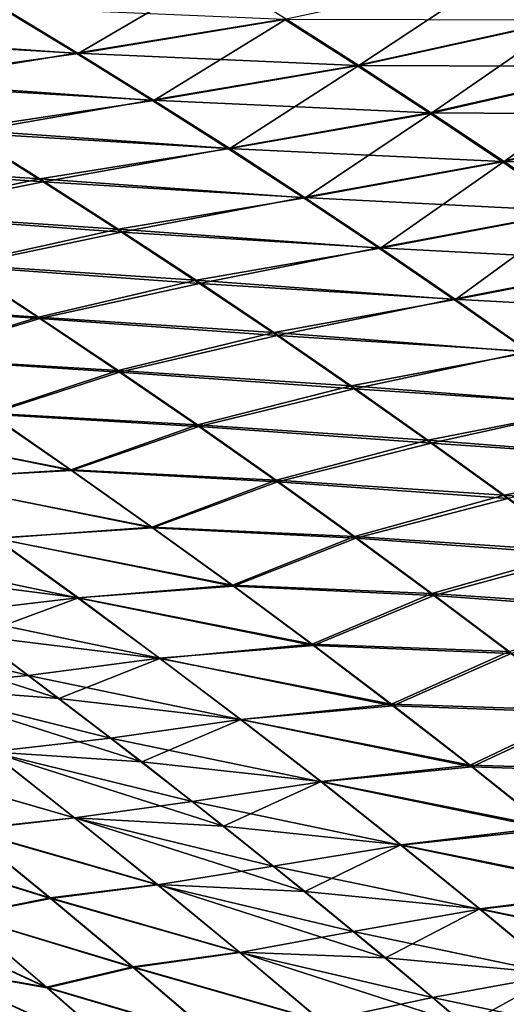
# Model space of a CAD drawing. Header units: metres. Extents: x -24 to 72, y -247 to 22.
# Tile 524 of 573: x 17.69 to 18.97, y 15.08 to 17.68. Entities that reach past the tile are written whole.
import ezdxf

# ---------------------------------------------------------------- set-up
doc = ezdxf.new("R2010")
doc.units = ezdxf.units.M
doc.layers.add('solid_509589_MEDIA_SW0001', color=7, linetype='CONTINUOUS')

msp = doc.modelspace()

# ---------------------------------------------------------------- linework, layer by layer
at = {"layer": 'solid_509589_MEDIA_SW0001'}
for points in [[(19.51202, 17.947701, 95.44178), (18.949551, 17.798016, 95.800819), (19.132631, 17.677061, 95.985863)], [(18.200626, 17.797436, 96.003975), (17.641727, 17.709845, 96.409584), (17.842617, 17.588226, 96.575516)], [(18.392574, 17.678082, 96.179077), (18.200626, 17.797436, 96.003975), (17.842617, 17.588226, 96.575516)], [(18.949551, 17.798016, 95.800819), (18.392574, 17.678082, 96.179077), (18.584436, 17.555731, 96.355057)], [(19.132631, 17.677061, 95.985863), (18.949551, 17.798016, 95.800819), (18.584436, 17.555731, 96.355057)], [(17.115707, 17.639097, 96.850243), (17.842617, 17.588226, 96.575516), (17.641727, 17.709845, 96.409584)], [(17.637114, 17.709927, 72.591446), (17.837622, 17.588448, 72.425713), (17.126585, 17.63051, 72.140312)], [(18.386839, 17.6782, 72.821617), (17.837622, 17.588448, 72.425713), (17.637114, 17.709927, 72.591446)], [(18.386839, 17.6782, 72.821617), (18.578413, 17.556005, 72.645851), (17.837622, 17.588448, 72.425713)], [(18.392574, 17.678082, 96.179077), (17.842617, 17.588226, 96.575516), (18.043135, 17.463749, 96.742447)], [(18.584436, 17.555731, 96.355057), (18.392574, 17.678082, 96.179077), (18.043135, 17.463749, 96.742447)], [(19.125877, 17.677183, 73.014542), (18.578413, 17.556005, 72.645851), (18.386839, 17.6782, 72.821617)], [(19.125877, 17.677183, 73.014542), (19.308931, 17.553278, 72.82914), (18.578413, 17.556005, 72.645851)], [(19.132631, 17.677061, 95.985863), (18.584436, 17.555731, 96.355057), (18.776117, 17.430403, 96.531746)], [(19.315817, 17.553011, 96.171478), (19.132631, 17.677061, 95.985863), (18.776117, 17.430403, 96.531746)], [(17.115707, 17.639097, 96.850243), (17.324995, 17.514353, 97.006943), (17.842617, 17.588226, 96.575516)], [(17.837622, 17.588448, 72.425713), (17.335268, 17.50585, 71.983879), (17.126585, 17.63051, 72.140312)], [(17.324995, 17.514353, 97.006943), (18.043135, 17.463749, 96.742447), (17.842617, 17.588226, 96.575516)], [(17.837622, 17.588448, 72.425713), (18.037834, 17.464136, 72.25898), (17.335268, 17.50585, 71.983879)], [(18.578413, 17.556005, 72.645851), (18.037834, 17.464136, 72.25898), (17.837622, 17.588448, 72.425713)], [(18.578413, 17.556005, 72.645851), (18.769926, 17.43083, 72.469353), (18.037834, 17.464136, 72.25898)], [(18.584436, 17.555731, 96.355057), (18.043135, 17.463749, 96.742447), (18.243185, 17.33643, 96.91024)], [(18.776117, 17.430403, 96.531746), (18.584436, 17.555731, 96.355057), (18.243185, 17.33643, 96.91024)], [(19.308931, 17.553278, 72.82914), (18.769926, 17.43083, 72.469353), (18.578413, 17.556005, 72.645851)], [(19.308931, 17.553278, 72.82914), (19.492138, 17.426289, 72.643288), (18.769926, 17.43083, 72.469353)], [(19.315817, 17.553011, 96.171478), (18.776117, 17.430403, 96.531746), (18.967508, 17.302118, 96.709)], [(19.499002, 17.425884, 96.357513), (19.315817, 17.553011, 96.171478), (18.967508, 17.302118, 96.709)], [(17.324995, 17.514353, 97.006943), (17.533623, 17.386911, 97.164764), (18.043135, 17.463749, 96.742447)], [(18.037834, 17.464136, 72.25898), (17.543343, 17.378515, 71.826317), (17.335268, 17.50585, 71.983879)], [(17.533623, 17.386911, 97.164764), (18.243185, 17.33643, 96.91024), (18.043135, 17.463749, 96.742447)], [(18.037834, 17.464136, 72.25898), (18.23768, 17.336977, 72.09137), (17.543343, 17.378515, 71.826317)], [(18.769926, 17.43083, 72.469353), (18.23768, 17.336977, 72.09137), (18.037834, 17.464136, 72.25898)], [(18.769926, 17.43083, 72.469353), (18.961288, 17.302685, 72.292259), (18.23768, 17.336977, 72.09137)], [(18.776117, 17.430403, 96.531746), (18.243185, 17.33643, 96.91024), (18.442661, 17.206285, 97.078735)], [(18.967508, 17.302118, 96.709), (18.776117, 17.430403, 96.531746), (18.442661, 17.206285, 97.078735)], [(19.492138, 17.426289, 72.643288), (18.961288, 17.302685, 72.292259), (18.769926, 17.43083, 72.469353)], [(19.492138, 17.426289, 72.643288), (19.675396, 17.296225, 72.457138), (18.961288, 17.302685, 72.292259)], [(19.499002, 17.425884, 96.357513), (18.967508, 17.302118, 96.709), (19.15851, 17.170893, 96.886665)], [(17.099253, 17.300005, 97.645126), (17.741488, 17.25679, 97.323555), (17.533623, 17.386911, 97.164764)], [(17.543343, 17.378515, 71.826317), (17.750744, 17.248497, 71.667755), (17.103254, 17.295626, 71.351898)], [(17.533623, 17.386911, 97.164764), (17.741488, 17.25679, 97.323555), (18.243185, 17.33643, 96.91024)], [(18.23768, 17.336977, 72.09137), (17.750744, 17.248497, 71.667755), (17.543343, 17.378515, 71.826317)], [(17.741488, 17.25679, 97.323555), (18.442661, 17.206285, 97.078735), (18.243185, 17.33643, 96.91024)], [(18.23768, 17.336977, 72.09137), (18.437082, 17.20698, 71.923004), (17.750744, 17.248497, 71.667755)], [(18.961288, 17.302685, 72.292259), (18.437082, 17.20698, 71.923004), (18.23768, 17.336977, 72.09137)], [(18.961288, 17.302685, 72.292259), (19.152411, 17.171581, 72.114708), (18.437082, 17.20698, 71.923004)], [(18.967508, 17.302118, 96.709), (18.442661, 17.206285, 97.078735), (18.641464, 17.073334, 97.24778)], [(19.15851, 17.170893, 96.886665), (18.967508, 17.302118, 96.709), (18.641464, 17.073334, 97.24778)], [(19.675396, 17.296225, 72.457138), (19.152411, 17.171581, 72.114708), (18.961288, 17.302685, 72.292259)], [(17.099253, 17.300005, 97.645126), (17.313499, 17.166229, 97.794739), (17.741488, 17.25679, 97.323555)], [(17.750744, 17.248497, 71.667755), (17.317141, 17.161991, 71.202423), (17.103254, 17.295626, 71.351898)], [(17.313499, 17.166229, 97.794739), (17.948492, 17.124001, 97.483177), (17.741488, 17.25679, 97.323555)], [(17.750744, 17.248497, 71.667755), (17.957396, 17.115801, 71.508331), (17.317141, 17.161991, 71.202423)], [(17.741488, 17.25679, 97.323555), (17.948492, 17.124001, 97.483177), (18.442661, 17.206285, 97.078735)], [(18.437082, 17.20698, 71.923004), (17.957396, 17.115801, 71.508331), (17.750744, 17.248497, 71.667755)], [(17.948492, 17.124001, 97.483177), (18.641464, 17.073334, 97.24778), (18.442661, 17.206285, 97.078735)], [(18.437082, 17.20698, 71.923004), (18.635952, 17.07415, 71.754036), (17.957396, 17.115801, 71.508331)], [(19.152411, 17.171581, 72.114708), (18.635952, 17.07415, 71.754036), (18.437082, 17.20698, 71.923004)], [(19.152411, 17.171581, 72.114708), (19.343204, 17.037525, 71.936836), (18.635952, 17.07415, 71.754036)], [(19.15851, 17.170893, 96.886665), (18.641464, 17.073334, 97.24778), (18.83952, 16.93759, 97.417252)], [(19.349047, 17.036747, 97.064598), (19.15851, 17.170893, 96.886665), (18.83952, 16.93759, 97.417252)], [(17.313499, 17.166229, 97.794739), (17.526579, 17.02998, 97.945251), (17.948492, 17.124001, 97.483177)], [(17.957396, 17.115801, 71.508331), (17.529976, 17.025867, 71.052002), (17.317141, 17.161991, 71.202423)], [(17.526579, 17.02998, 97.945251), (18.154533, 16.98856, 97.643478), (17.948492, 17.124001, 97.483177)], [(17.948492, 17.124001, 97.483177), (18.154533, 16.98856, 97.643478), (18.641464, 17.073334, 97.24778)], [(17.957396, 17.115801, 71.508331), (18.163219, 16.980433, 71.348175), (17.529976, 17.025867, 71.052002)], [(18.635952, 17.07415, 71.754036), (18.163219, 16.980433, 71.348175), (17.957396, 17.115801, 71.508331)], [(18.154533, 16.98856, 97.643478), (18.83952, 16.93759, 97.417252), (18.641464, 17.073334, 97.24778)], [(18.635952, 17.07415, 71.754036), (18.834208, 16.938496, 71.584587), (18.163219, 16.980433, 71.348175)], [(19.343204, 17.037525, 71.936836), (18.834208, 16.938496, 71.584587), (18.635952, 17.07415, 71.754036)], [(17.170988, 16.928612, 98.448441), (17.738409, 16.891272, 98.096535), (17.526579, 17.02998, 97.945251)], [(17.529976, 17.025867, 71.052002), (17.741688, 16.887255, 70.900749), (17.172152, 16.92638, 70.551552)], [(17.526579, 17.02998, 97.945251), (17.738409, 16.891272, 98.096535), (18.154533, 16.98856, 97.643478)], [(18.163219, 16.980433, 71.348175), (17.741688, 16.887255, 70.900749), (17.529976, 17.025867, 71.052002)], [(19.343204, 17.037525, 71.936836), (19.5336, 16.900501, 71.758728), (18.834208, 16.938496, 71.584587)], [(19.349047, 17.036747, 97.064598), (18.83952, 16.93759, 97.417252), (19.036768, 16.79907, 97.587006)], [(17.738409, 16.891272, 98.096535), (18.35955, 16.850481, 97.804329), (18.154533, 16.98856, 97.643478)], [(18.154533, 16.98856, 97.643478), (18.35955, 16.850481, 97.804329), (18.83952, 16.93759, 97.417252)], [(18.163219, 16.980433, 71.348175), (18.368141, 16.84239, 71.187408), (17.741688, 16.887255, 70.900749)], [(18.834208, 16.938496, 71.584587), (18.368141, 16.84239, 71.187408), (18.163219, 16.980433, 71.348175)], [(18.35955, 16.850481, 97.804329), (19.036768, 16.79907, 97.587006), (18.83952, 16.93759, 97.417252)], [(18.834208, 16.938496, 71.584587), (19.03179, 16.799999, 71.414757), (18.368141, 16.84239, 71.187408)], [(19.5336, 16.900501, 71.758728), (19.03179, 16.799999, 71.414757), (18.834208, 16.938496, 71.584587)], [(17.170988, 16.928612, 98.448441), (17.390133, 16.784077, 98.592697), (17.738409, 16.891272, 98.096535)], [(17.741688, 16.887255, 70.900749), (17.391249, 16.781929, 70.407219), (17.172152, 16.92638, 70.551552)], [(17.390133, 16.784077, 98.592697), (17.94894, 16.750113, 98.248444), (17.738409, 16.891272, 98.096535)], [(17.741688, 16.887255, 70.900749), (17.952219, 16.74614, 70.748787), (17.391249, 16.781929, 70.407219)], [(17.738409, 16.891272, 98.096535), (17.94894, 16.750113, 98.248444), (18.35955, 16.850481, 97.804329)], [(18.368141, 16.84239, 71.187408), (17.952219, 16.74614, 70.748787), (17.741688, 16.887255, 70.900749)], [(17.94894, 16.750113, 98.248444), (18.563486, 16.709778, 97.965607), (18.35955, 16.850481, 97.804329)], [(18.368141, 16.84239, 71.187408), (18.572115, 16.701653, 71.026131), (17.952219, 16.74614, 70.748787)], [(18.35955, 16.850481, 97.804329), (18.563486, 16.709778, 97.965607), (19.036768, 16.79907, 97.587006)], [(19.03179, 16.799999, 71.414757), (18.572115, 16.701653, 71.026131), (18.368141, 16.84239, 71.187408)], [(17.390133, 16.784077, 98.592697), (17.607677, 16.637239, 98.737656), (17.94894, 16.750113, 98.248444)], [(17.952219, 16.74614, 70.748787), (17.608873, 16.635098, 70.26207), (17.391249, 16.781929, 70.407219)], [(18.563486, 16.709778, 97.965607), (19.233147, 16.657793, 97.756927), (19.036768, 16.79907, 97.587006)], [(19.03179, 16.799999, 71.414757), (19.228643, 16.658636, 71.244629), (18.572115, 16.701653, 71.026131)], [(17.607677, 16.637239, 98.737656), (18.158123, 16.606516, 98.400879), (17.94894, 16.750113, 98.248444)], [(17.952219, 16.74614, 70.748787), (18.161541, 16.602495, 70.596191), (17.608873, 16.635098, 70.26207)], [(17.94894, 16.750113, 98.248444), (18.158123, 16.606516, 98.400879), (18.563486, 16.709778, 97.965607)], [(18.572115, 16.701653, 71.026131), (18.161541, 16.602495, 70.596191), (17.952219, 16.74614, 70.748787)], [(18.158123, 16.606516, 98.400879), (18.766285, 16.566465, 98.127174), (18.563486, 16.709778, 97.965607)], [(18.563486, 16.709778, 97.965607), (18.766285, 16.566465, 98.127174), (19.233147, 16.657793, 97.756927)], [(18.572115, 16.701653, 71.026131), (18.775097, 16.558193, 70.864418), (18.161541, 16.602495, 70.596191)], [(19.228643, 16.658636, 71.244629), (18.775097, 16.558193, 70.864418), (18.572115, 16.701653, 71.026131)], [(18.766285, 16.566465, 98.127174), (19.428593, 16.513769, 97.926895), (19.233147, 16.657793, 97.756927)], [(19.228643, 16.658636, 71.244629), (19.424719, 16.514385, 71.074295), (18.775097, 16.558193, 70.864418)], [(17.608873, 16.635098, 70.26207), (17.825003, 16.485853, 70.116196), (17.181416, 16.616003, 69.834618)], [(17.18528, 16.614372, 99.169121), (17.823572, 16.48811, 98.883194), (17.607677, 16.637239, 98.737656)], [(17.607677, 16.637239, 98.737656), (17.823572, 16.48811, 98.883194), (18.158123, 16.606516, 98.400879)], [(18.161541, 16.602495, 70.596191), (17.825003, 16.485853, 70.116196), (17.608873, 16.635098, 70.26207)], [(17.825003, 16.485853, 70.116196), (17.403038, 16.462933, 69.696732), (17.181416, 16.616003, 69.834618)], [(17.18528, 16.614372, 99.169121), (17.40657, 16.461433, 99.306572), (17.823572, 16.48811, 98.883194)], [(17.823572, 16.48811, 98.883194), (18.365904, 16.460491, 98.553696), (18.158123, 16.606516, 98.400879)], [(18.161541, 16.602495, 70.596191), (18.369617, 16.456293, 70.443062), (17.825003, 16.485853, 70.116196)], [(18.158123, 16.606516, 98.400879), (18.365904, 16.460491, 98.553696), (18.766285, 16.566465, 98.127174)], [(18.775097, 16.558193, 70.864418), (18.369617, 16.456293, 70.443062), (18.161541, 16.602495, 70.596191)], [(18.365904, 16.460491, 98.553696), (18.967888, 16.420549, 98.288925), (18.766285, 16.566465, 98.127174)], [(18.775097, 16.558193, 70.864418), (18.977043, 16.411987, 70.70237), (18.369617, 16.456293, 70.443062)], [(18.766285, 16.566465, 98.127174), (18.967888, 16.420549, 98.288925), (19.428593, 16.513769, 97.926895)], [(19.424719, 16.514385, 71.074295), (18.977043, 16.411987, 70.70237), (18.775097, 16.558193, 70.864418)], [(18.967888, 16.420549, 98.288925), (19.623079, 16.366972, 98.09684), (19.428593, 16.513769, 97.926895)], [(17.825003, 16.485853, 70.116196), (18.039614, 16.33416, 69.969704), (17.403038, 16.462933, 69.696732)], [(17.40657, 16.461433, 99.306572), (18.037775, 16.336687, 99.029205), (17.823572, 16.48811, 98.883194)], [(17.823572, 16.48811, 98.883194), (18.037775, 16.336687, 99.029205), (18.365904, 16.460491, 98.553696)], [(18.369617, 16.456293, 70.443062), (18.039614, 16.33416, 69.969704), (17.825003, 16.485853, 70.116196)], [(18.039614, 16.33416, 69.969704), (17.622913, 16.307587, 69.558105), (17.403038, 16.462933, 69.696732)], [(17.40657, 16.461433, 99.306572), (17.625937, 16.306379, 99.444603), (18.037775, 16.336687, 99.029205)], [(18.037775, 16.336687, 99.029205), (18.572245, 16.312033, 98.706802), (18.365904, 16.460491, 98.553696)], [(18.369617, 16.456293, 70.443062), (18.576414, 16.307508, 70.28949), (18.039614, 16.33416, 69.969704)], [(18.365904, 16.460491, 98.553696), (18.572245, 16.312033, 98.706802), (18.967888, 16.420549, 98.288925)], [(18.977043, 16.411987, 70.70237), (18.576414, 16.307508, 70.28949), (18.369617, 16.456293, 70.443062)], [(18.572245, 16.312033, 98.706802), (19.168287, 16.271997, 98.450798), (18.967888, 16.420549, 98.288925)], [(18.967888, 16.420549, 98.288925), (19.168287, 16.271997, 98.450798), (19.623079, 16.366972, 98.09684)], [(18.977043, 16.411987, 70.70237), (19.177908, 16.263023, 70.540077), (18.576414, 16.307508, 70.28949)], [(18.039614, 16.33416, 69.969704), (18.252672, 16.18, 69.822685), (17.622913, 16.307587, 69.558105)], [(17.625937, 16.306379, 99.444603), (18.250288, 16.182928, 99.175613), (18.037775, 16.336687, 99.029205)], [(18.037775, 16.336687, 99.029205), (18.250288, 16.182928, 99.175613), (18.572245, 16.312033, 98.706802)], [(18.576414, 16.307508, 70.28949), (18.252672, 16.18, 69.822685), (18.039614, 16.33416, 69.969704)], [(18.250288, 16.182928, 99.175613), (18.777157, 16.161087, 98.860153), (18.572245, 16.312033, 98.706802)], [(18.572245, 16.312033, 98.706802), (18.777157, 16.161087, 98.860153), (19.168287, 16.271997, 98.450798)], [(17.622913, 16.307587, 69.558105), (17.841013, 16.149952, 69.418846), (17.269146, 16.269962, 69.106735)], [(17.349215, 16.212778, 99.941643), (17.843397, 16.149157, 99.583176), (17.625937, 16.306379, 99.444603)], [(18.252672, 16.18, 69.822685), (17.841013, 16.149952, 69.418846), (17.622913, 16.307587, 69.558105)], [(17.625937, 16.306379, 99.444603), (17.843397, 16.149157, 99.583176), (18.250288, 16.182928, 99.175613)], [(18.576414, 16.307508, 70.28949), (18.781891, 16.156132, 70.135582), (18.252672, 16.18, 69.822685)], [(19.177908, 16.263023, 70.540077), (18.781891, 16.156132, 70.135582), (18.576414, 16.307508, 70.28949)], [(17.841013, 16.149952, 69.418846), (17.49086, 16.108416, 68.975319), (17.269146, 16.269962, 69.106735)], [(18.777157, 16.161087, 98.860153), (19.367483, 16.12076, 98.61274), (19.168287, 16.271997, 98.450798)], [(19.177908, 16.263023, 70.540077), (19.377632, 16.111307, 70.377663), (18.781891, 16.156132, 70.135582)], [(17.349215, 16.212778, 99.941643), (17.571739, 16.049353, 100.073814), (17.843397, 16.149157, 99.583176)], [(17.843397, 16.149157, 99.583176), (18.461138, 16.026777, 99.32238), (18.250288, 16.182928, 99.175613)], [(18.250288, 16.182928, 99.175613), (18.461138, 16.026777, 99.32238), (18.777157, 16.161087, 98.860153)], [(18.252672, 16.18, 69.822685), (18.464138, 16.023376, 69.67527), (17.841013, 16.149952, 69.418846)], [(18.781891, 16.156132, 70.135582), (18.464138, 16.023376, 69.67527), (18.252672, 16.18, 69.822685)], [(18.461138, 16.026777, 99.32238), (18.980654, 16.007608, 99.013702), (18.777157, 16.161087, 98.860153)], [(18.781891, 16.156132, 70.135582), (18.985992, 16.002169, 69.981453), (18.464138, 16.023376, 69.67527)], [(18.777157, 16.161087, 98.860153), (18.980654, 16.007608, 99.013702), (19.367483, 16.12076, 98.61274)], [(19.377632, 16.111307, 70.377663), (18.985992, 16.002169, 69.981453), (18.781891, 16.156132, 70.135582)], [(17.841013, 16.149952, 69.418846), (18.057304, 15.990022, 69.279068), (17.49086, 16.108416, 68.975319)], [(17.571739, 16.049353, 100.073814), (18.058987, 15.989708, 99.722221), (17.843397, 16.149157, 99.583176)], [(18.464138, 16.023376, 69.67527), (18.057304, 15.990022, 69.279068), (17.841013, 16.149952, 69.418846)], [(17.843397, 16.149157, 99.583176), (18.058987, 15.989708, 99.722221), (18.461138, 16.026777, 99.32238)], [(17.49086, 16.108416, 68.975319), (17.710564, 15.944765, 68.843315), (17.161818, 16.084888, 68.522186)], [(18.057304, 15.990022, 69.279068), (17.710564, 15.944765, 68.843315), (17.49086, 16.108416, 68.975319)], [(17.710564, 15.944765, 68.843315), (17.387856, 15.914563, 68.39576), (17.161818, 16.084888, 68.522186)], [(17.163708, 16.08408, 100.480042), (17.792191, 15.883804, 100.206566), (17.571739, 16.049353, 100.073814)], [(17.163708, 16.08408, 100.480042), (17.389103, 15.91424, 100.60569), (17.792191, 15.883804, 100.206566)], [(17.571739, 16.049353, 100.073814), (17.792191, 15.883804, 100.206566), (18.058987, 15.989708, 99.722221)], [(18.058987, 15.989708, 99.722221), (18.670345, 15.868176, 99.469444), (18.461138, 16.026777, 99.32238)], [(18.461138, 16.026777, 99.32238), (18.670345, 15.868176, 99.469444), (18.980654, 16.007608, 99.013702)], [(18.464138, 16.023376, 69.67527), (18.673964, 15.864287, 69.527565), (18.057304, 15.990022, 69.279068)], [(18.985992, 16.002169, 69.981453), (18.673964, 15.864287, 69.527565), (18.464138, 16.023376, 69.67527)], [(18.670345, 15.868176, 99.469444), (19.182751, 15.85154, 99.167397), (18.980654, 16.007608, 99.013702)], [(18.985992, 16.002169, 69.981453), (19.188667, 15.845625, 69.827209), (18.673964, 15.864287, 69.527565)], [(18.057304, 15.990022, 69.279068), (18.271746, 15.827795, 69.138893), (17.710564, 15.944765, 68.843315)], [(17.792191, 15.883804, 100.206566), (18.272738, 15.827969, 99.861687), (18.058987, 15.989708, 99.722221)], [(18.673964, 15.864287, 69.527565), (18.271746, 15.827795, 69.138893), (18.057304, 15.990022, 69.279068)], [(18.058987, 15.989708, 99.722221), (18.272738, 15.827969, 99.861687), (18.670345, 15.868176, 99.469444)], [(17.710564, 15.944765, 68.843315), (17.928225, 15.779006, 68.710823), (17.387856, 15.914563, 68.39576)], [(18.271746, 15.827795, 69.138893), (17.928225, 15.779006, 68.710823), (17.710564, 15.944765, 68.843315)], [(17.928225, 15.779006, 68.710823), (17.611605, 15.742259, 68.268768), (17.387856, 15.914563, 68.39576)], [(17.389103, 15.91424, 100.60569), (18.010614, 15.716062, 100.339836), (17.792191, 15.883804, 100.206566)], [(17.389103, 15.91424, 100.60569), (17.61228, 15.742378, 100.731987), (18.010614, 15.716062, 100.339836)], [(17.792191, 15.883804, 100.206566), (18.010614, 15.716062, 100.339836), (18.272738, 15.827969, 99.861687)], [(18.673964, 15.864287, 69.527565), (18.882103, 15.702728, 69.379692), (18.271746, 15.827795, 69.138893)], [(18.272738, 15.827969, 99.861687), (18.877943, 15.707059, 99.616768), (18.670345, 15.868176, 99.469444)], [(18.670345, 15.868176, 99.469444), (18.877943, 15.707059, 99.616768), (19.182751, 15.85154, 99.167397)], [(19.188667, 15.845625, 69.827209), (18.882103, 15.702728, 69.379692), (18.673964, 15.864287, 69.527565)], [(18.877943, 15.707059, 99.616768), (19.383467, 15.692805, 99.321213), (19.182751, 15.85154, 99.167397)], [(19.188667, 15.845625, 69.827209), (19.389872, 15.686481, 69.672951), (18.882103, 15.702728, 69.379692)], [(18.271746, 15.827795, 69.138893), (18.484303, 15.663259, 68.998428), (17.928225, 15.779006, 68.710823)], [(18.010614, 15.716062, 100.339836), (18.484688, 15.663861, 100.001541), (18.272738, 15.827969, 99.861687)], [(18.882103, 15.702728, 69.379692), (18.484303, 15.663259, 68.998428), (18.271746, 15.827795, 69.138893)], [(18.272738, 15.827969, 99.861687), (18.484688, 15.663861, 100.001541), (18.877943, 15.707059, 99.616768)], [(17.928225, 15.779006, 68.710823), (18.143827, 15.6111, 68.577942), (17.611605, 15.742259, 68.268768)], [(18.484303, 15.663259, 68.998428), (18.143827, 15.6111, 68.577942), (17.928225, 15.779006, 68.710823)], [(17.324989, 15.715368, 101.186874), (17.8333, 15.568365, 100.85891), (17.61228, 15.742378, 100.731987)], [(17.611605, 15.742259, 68.268768), (17.833082, 15.567896, 68.141258), (17.32559, 15.714357, 67.813271)], [(18.143827, 15.6111, 68.577942), (17.833082, 15.567896, 68.141258), (17.611605, 15.742259, 68.268768)], [(17.61228, 15.742378, 100.731987), (18.227066, 15.545999, 100.473618), (18.010614, 15.716062, 100.339836)], [(17.61228, 15.742378, 100.731987), (17.8333, 15.568365, 100.85891), (18.227066, 15.545999, 100.473618)], [(17.324989, 15.715368, 101.186874), (17.54789, 15.537231, 101.306595), (17.8333, 15.568365, 100.85891)], [(17.833082, 15.567896, 68.141258), (17.548828, 15.535934, 67.693008), (17.32559, 15.714357, 67.813271)], [(18.010614, 15.716062, 100.339836), (18.227066, 15.545999, 100.473618), (18.484688, 15.663861, 100.001541)], [(18.882103, 15.702728, 69.379692), (19.088554, 15.538624, 69.231674), (18.484303, 15.663259, 68.998428)], [(18.484688, 15.663861, 100.001541), (19.083967, 15.543303, 99.764359), (18.877943, 15.707059, 99.616768)], [(18.877943, 15.707059, 99.616768), (19.083967, 15.543303, 99.764359), (19.383467, 15.692805, 99.321213)], [(19.389872, 15.686481, 69.672951), (19.088554, 15.538624, 69.231674), (18.882103, 15.702728, 69.379692)], [(18.484303, 15.663259, 68.998428), (18.694986, 15.496321, 68.857697), (18.143827, 15.6111, 68.577942)], [(18.227066, 15.545999, 100.473618), (18.694889, 15.497255, 100.141785), (18.484688, 15.663861, 100.001541)], [(19.088554, 15.538624, 69.231674), (18.694986, 15.496321, 68.857697), (18.484303, 15.663259, 68.998428)], [(18.484688, 15.663861, 100.001541), (18.694889, 15.497255, 100.141785), (19.083967, 15.543303, 99.764359)], [(18.143827, 15.6111, 68.577942), (18.357409, 15.440936, 68.444687), (17.833082, 15.567896, 68.141258)], [(18.694986, 15.496321, 68.857697), (18.357409, 15.440936, 68.444687), (18.143827, 15.6111, 68.577942)], [(17.54789, 15.537231, 101.306595), (18.052238, 15.392054, 100.986473), (17.8333, 15.568365, 100.85891)], [(17.833082, 15.567896, 68.141258), (18.052347, 15.391347, 68.01326), (17.548828, 15.535934, 67.693008)], [(18.357409, 15.440936, 68.444687), (18.052347, 15.391347, 68.01326), (17.833082, 15.567896, 68.141258)], [(17.8333, 15.568365, 100.85891), (18.441612, 15.373469, 100.607925), (18.227066, 15.545999, 100.473618)], [(17.8333, 15.568365, 100.85891), (18.052238, 15.392054, 100.986473), (18.441612, 15.373469, 100.607925)], [(17.311956, 15.497996, 101.775406), (17.768606, 15.356936, 101.427055), (17.54789, 15.537231, 101.306595)], [(17.548828, 15.535934, 67.693008), (17.769751, 15.355469, 67.572166), (17.313217, 15.49651, 67.224068)], [(17.54789, 15.537231, 101.306595), (17.768606, 15.356936, 101.427055), (18.052238, 15.392054, 100.986473)], [(18.052347, 15.391347, 68.01326), (17.769751, 15.355469, 67.572166), (17.548828, 15.535934, 67.693008)], [(18.227066, 15.545999, 100.473618), (18.441612, 15.373469, 100.607925), (18.694889, 15.497255, 100.141785)], [(18.694889, 15.497255, 100.141785), (19.288467, 15.376771, 99.912231), (19.083967, 15.543303, 99.764359)], [(19.088554, 15.538624, 69.231674), (19.293344, 15.371857, 69.083519), (18.694986, 15.496321, 68.857697)], [(17.311956, 15.497996, 101.775406), (17.536894, 15.310516, 101.8908), (17.768606, 15.356936, 101.427055)], [(17.769751, 15.355469, 67.572166), (17.538244, 15.308945, 67.108353), (17.313217, 15.49651, 67.224068)], [(18.694986, 15.496321, 68.857697), (18.903843, 15.326862, 68.716713), (18.357409, 15.440936, 68.444687)], [(18.441612, 15.373469, 100.607925), (18.903399, 15.328012, 100.282433), (18.694889, 15.497255, 100.141785)], [(18.694889, 15.497255, 100.141785), (18.903399, 15.328012, 100.282433), (19.288467, 15.376771, 99.912231)], [(19.293344, 15.371857, 69.083519), (18.903843, 15.326862, 68.716713), (18.694986, 15.496321, 68.857697)], [(18.357409, 15.440936, 68.444687), (18.569027, 15.268389, 68.311066), (18.052347, 15.391347, 68.01326)], [(18.903843, 15.326862, 68.716713), (18.569027, 15.268389, 68.311066), (18.357409, 15.440936, 68.444687)], [(17.768606, 15.356936, 101.427055), (18.269184, 15.213294, 101.114662), (18.052238, 15.392054, 100.986473)], [(18.052347, 15.391347, 68.01326), (18.26947, 15.212479, 67.884796), (17.769751, 15.355469, 67.572166)], [(18.052238, 15.392054, 100.986473), (18.654331, 15.19833, 100.74276), (18.441612, 15.373469, 100.607925)], [(18.052238, 15.392054, 100.986473), (18.269184, 15.213294, 101.114662), (18.654331, 15.19833, 100.74276)], [(18.569027, 15.268389, 68.311066), (18.26947, 15.212479, 67.884796), (18.052347, 15.391347, 68.01326)], [(18.903399, 15.328012, 100.282433), (19.491503, 15.207327, 100.060394), (19.288467, 15.376771, 99.912231)], [(17.216862, 15.371109, 102.305367), (17.759602, 15.120811, 102.006973), (17.536894, 15.310516, 101.8908)], [(17.216862, 15.371109, 102.305367), (17.442493, 15.176641, 102.415375), (17.759602, 15.120811, 102.006973)], [(17.760904, 15.119283, 66.992035), (17.443567, 15.175362, 66.583862), (17.218008, 15.369769, 66.694031)], [(17.538244, 15.308945, 67.108353), (17.760904, 15.119283, 66.992035), (17.218008, 15.369769, 66.694031)], [(17.536894, 15.310516, 101.8908), (17.987238, 15.174336, 101.548218), (17.768606, 15.356936, 101.427055)], [(17.769751, 15.355469, 67.572166), (17.988443, 15.17283, 67.450783), (17.538244, 15.308945, 67.108353)], [(17.768606, 15.356936, 101.427055), (17.987238, 15.174336, 101.548218), (18.269184, 15.213294, 101.114662)], [(18.26947, 15.212479, 67.884796), (17.988443, 15.17283, 67.450783), (17.769751, 15.355469, 67.572166)], [(18.441612, 15.373469, 100.607925), (18.654331, 15.19833, 100.74276), (18.903399, 15.328012, 100.282433)], [(19.293344, 15.371857, 69.083519), (19.496515, 15.20231, 68.935226), (18.903843, 15.326862, 68.716713)], [(18.903843, 15.326862, 68.716713), (19.11092, 15.154761, 68.575478), (18.569027, 15.268389, 68.311066)], [(18.654331, 15.19833, 100.74276), (19.110289, 15.155991, 100.423492), (18.903399, 15.328012, 100.282433)], [(18.903399, 15.328012, 100.282433), (19.110289, 15.155991, 100.423492), (19.491503, 15.207327, 100.060394)], [(19.496515, 15.20231, 68.935226), (19.11092, 15.154761, 68.575478), (18.903843, 15.326862, 68.716713)], [(17.536894, 15.310516, 101.8908), (17.759602, 15.120811, 102.006973), (17.987238, 15.174336, 101.548218)], [(17.988443, 15.17283, 67.450783), (17.760904, 15.119283, 66.992035), (17.538244, 15.308945, 67.108353)], [(18.569027, 15.268389, 68.311066), (18.778742, 15.093336, 68.177109), (18.26947, 15.212479, 67.884796)], [(19.11092, 15.154761, 68.575478), (18.778742, 15.093336, 68.177109), (18.569027, 15.268389, 68.311066)], [(17.987238, 15.174336, 101.548218), (18.484203, 15.031959, 101.243446), (18.269184, 15.213294, 101.114662)], [(18.26947, 15.212479, 67.884796), (18.48452, 15.031171, 67.755905), (17.988443, 15.17283, 67.450783)], [(18.269184, 15.213294, 101.114662), (18.865284, 15.020453, 100.878082), (18.654331, 15.19833, 100.74276)], [(18.269184, 15.213294, 101.114662), (18.484203, 15.031959, 101.243446), (18.865284, 15.020453, 100.878082)], [(18.778742, 15.093336, 68.177109), (18.48452, 15.031171, 67.755905), (18.26947, 15.212479, 67.884796)], [(18.654331, 15.19833, 100.74276), (18.865284, 15.020453, 100.878082), (19.110289, 15.155991, 100.423492)], [(17.442493, 15.176641, 102.415375), (17.980045, 14.928831, 102.123795), (17.759602, 15.120811, 102.006973)], [(17.442493, 15.176641, 102.415375), (17.665728, 14.980085, 102.526093), (17.980045, 14.928831, 102.123795)], [(17.981194, 14.92746, 66.875214), (17.666628, 14.978974, 66.473129), (17.443567, 15.175362, 66.583862)], [(17.760904, 15.119283, 66.992035), (17.981194, 14.92746, 66.875214), (17.443567, 15.175362, 66.583862)], [(17.759602, 15.120811, 102.006973), (18.203814, 14.989338, 101.670013), (17.987238, 15.174336, 101.548218)], [(17.988443, 15.17283, 67.450783), (18.20495, 14.987916, 67.328926), (17.760904, 15.119283, 66.992035)], [(17.987238, 15.174336, 101.548218), (18.203814, 14.989338, 101.670013), (18.484203, 15.031959, 101.243446)], [(18.48452, 15.031171, 67.755905), (18.20495, 14.987916, 67.328926), (17.988443, 15.17283, 67.450783)], [(19.11092, 15.154761, 68.575478), (19.31625, 14.979914, 68.434036), (18.778742, 15.093336, 68.177109)], [(18.865284, 15.020453, 100.878082), (19.315586, 14.981089, 100.564911), (19.110289, 15.155991, 100.423492)], [(17.759602, 15.120811, 102.006973), (17.980045, 14.928831, 102.123795), (18.203814, 14.989338, 101.670013)], [(18.20495, 14.987916, 67.328926), (17.981194, 14.92746, 66.875214), (17.760904, 15.119283, 66.992035)], [(18.778742, 15.093336, 68.177109), (18.986568, 14.915695, 68.04287), (18.48452, 15.031171, 67.755905)], [(19.31625, 14.979914, 68.434036), (18.986568, 14.915695, 68.04287), (18.778742, 15.093336, 68.177109)]]:
    msp.add_3dface(points, dxfattribs=at)

doc.saveas('drawing.dxf')
